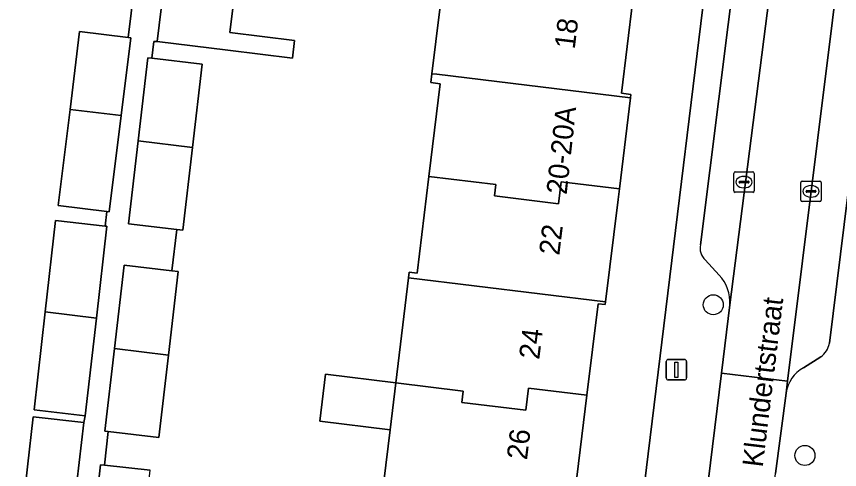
# Model space of a CAD drawing. Extents: x 158086 to 159499, y 382904 to 383981.
# Drawn here: x 158344.7 to 158384.88, y 383326.87 to 383349.01 of the extents above; entities that cross this region are included whole.
import ezdxf

# ---------------------------------------------------------------- set-up
doc = ezdxf.new("R2010")
doc.units = 0
for name, color, linetype in [('IMGEO_Boom', 7, 'Continuous'), ('IMGEO_Erf', 7, 'Continuous'), ('IMGEO_Kolk', 7, 'Continuous'), ('IMGEO_Lichtmast', 7, 'Continuous'), ('IMGEO_Openbare_ruimte_label', 7, 'Continuous'), ('IMGEO_Pand', 7, 'Continuous'), ('IMGEO_Pand_nummerreeks', 7, 'Continuous'), ('IMGEO_Parkeervlak_open', 7, 'Continuous'), ('IMGEO_Rijbaan_lokaal_open', 7, 'Continuous'), ('IMGEO_Voetpad_open', 7, 'Continuous')]:
    doc.layers.add(name, color=color, linetype=linetype)

msp = doc.modelspace()

# ---------------------------------------------------------------- linework, layer by layer
at = {"layer": 'IMGEO_Boom'}
for centre in [(158378.718, 383334.925), (158383.192, 383327.563)]:
    msp.add_circle(centre, 0.489, dxfattribs=at)
at = {"layer": 'IMGEO_Erf'}
for points in [[(158372.004, 383300.076), (158372.131, 383300.302), (158372.214, 383300.488), (158382.481, 383384.48)], [(158344.968, 383324.558), (158345.521, 383329.455), (158347.981, 383329.177), (158348.059, 383329.504), (158345.56, 383329.786), (158346.101, 383334.581), (158346.605, 383339.044), (158349.021, 383338.77), (158349.109, 383339.486), (158346.735, 383339.779), (158347.313, 383344.47), (158347.783, 383348.278), (158350.159, 383347.985), (158351.584, 383359.622)], [(158355.604, 383352.176), (158355.12, 383348.229), (158358.275, 383347.841), (158358.169, 383346.977), (158355.014, 383347.365), (158351.565, 383347.788), (158351.407, 383347.795), (158351.307, 383346.968), (158353.76, 383346.682), (158353.286, 383342.604), (158352.817, 383338.573), (158352.523, 383338.607), (158352.288, 383336.582), (158352.599, 383336.546), (158352.124, 383332.463), (158351.655, 383328.437), (158349.18, 383328.725), (158348.99, 383327.085), (158351.219, 383326.837)], [(158362.63, 383326.297), (158362.938, 383328.821), (158359.514, 383329.239), (158359.794, 383331.526), (158363.217, 383331.108), (158363.845, 383336.246), (158363.877, 383336.512), (158364.255, 383336.466), (158364.833, 383341.194), (158365.386, 383345.724), (158364.927, 383345.78), (158364.98, 383346.211), (158365.56, 383350.961)], [(158374.79, 383349.834), (158374.231, 383345.256), (158374.699, 383345.198), (158374.678, 383345.028), (158374.137, 383340.589), (158374.073, 383340.065), (158373.463, 383335.071), (158373.446, 383334.93), (158373.095, 383334.973), (158372.548, 383330.5), (158371.897, 383325.165), (158371.349, 383320.691), (158370.657, 383315.009), (158370.053, 383310.063), (158370.445, 383310.015), (158370.417, 383309.788), (158369.87, 383305.302), (158369.205, 383299.858)]]:
    msp.add_lwpolyline(points, dxfattribs=at)
at = {"layer": 'IMGEO_Kolk'}
for p, q in [((158379.719, 383340.492), (158379.719, 383341.344)), ((158379.794, 383341.418), (158380.646, 383341.418)), ((158380.72, 383341.344), (158380.72, 383340.492)), ((158379.978, 383340.912), (158379.978, 383340.924)), ((158380.416, 383340.875), (158380.018, 383340.875)), ((158380.021, 383340.961), (158380.419, 383340.961)), ((158380.207, 383341.198), (158380.232, 383341.198)), ((158380.462, 383340.924), (158380.462, 383340.912)), ((158382.988, 383340.039), (158382.988, 383340.891)), ((158383.063, 383340.965), (158383.915, 383340.965)), ((158383.989, 383340.891), (158383.989, 383340.039)), ((158380.646, 383340.418), (158379.794, 383340.418)), ((158380.23, 383340.638), (158380.205, 383340.638)), ((158383.247, 383340.459), (158383.247, 383340.471)), ((158383.685, 383340.422), (158383.287, 383340.422)), ((158383.29, 383340.508), (158383.688, 383340.508)), ((158383.476, 383340.745), (158383.501, 383340.745)), ((158383.731, 383340.471), (158383.731, 383340.459)), ((158383.499, 383340.185), (158383.474, 383340.185)), ((158383.915, 383339.965), (158383.063, 383339.965))]:
    msp.add_line(p, q, dxfattribs=at)
for points in [[(158379.719, 383340.492), (158379.719, 383341.344)], [(158379.794, 383341.418), (158380.646, 383341.418)], [(158380.72, 383341.344), (158380.72, 383340.492)], [(158382.988, 383340.039), (158382.988, 383340.891)], [(158383.063, 383340.965), (158383.915, 383340.965)], [(158383.989, 383340.891), (158383.989, 383340.039)], [(158380.646, 383340.418), (158379.794, 383340.418)], [(158383.915, 383339.965), (158383.063, 383339.965)]]:
    msp.add_lwpolyline(points, dxfattribs=at)
for centre, radius, start, end in [((158379.796, 383341.342), 0.0765, 91.552, 178.448), ((158379.796, 383341.342), 0.0765, 91.552, 178.448), ((158380.644, 383341.342), 0.0765, 1.552, 88.448), ((158380.644, 383341.342), 0.0765, 1.552, 88.448), ((158380.018, 383340.921), 0.0403, 85.8775, 175.7526), ((158380.015, 383340.911), 0.0366, 178.938, 274.7102), ((158380.419, 383340.918), 0.043, 264.8664, 352.4533), ((158380.423, 383340.923), 0.0386, 1.7309, 96.639), ((158383.065, 383340.889), 0.0765, 91.552, 178.448), ((158383.065, 383340.889), 0.0765, 91.552, 178.448), ((158383.913, 383340.889), 0.0765, 1.552, 88.448), ((158383.913, 383340.889), 0.0765, 1.552, 88.448), ((158379.796, 383340.494), 0.0765, 181.552, 268.448), ((158379.796, 383340.494), 0.0765, 181.552, 268.448), ((158380.644, 383340.494), 0.0765, 271.552, 358.448), ((158380.644, 383340.494), 0.0765, 271.552, 358.448), ((158383.287, 383340.468), 0.0403, 85.8775, 175.7526), ((158383.284, 383340.458), 0.0366, 178.938, 274.7102), ((158383.688, 383340.465), 0.043, 264.8664, 352.4533), ((158383.692, 383340.47), 0.0386, 1.7309, 96.639), ((158383.065, 383340.041), 0.0765, 181.552, 268.448), ((158383.065, 383340.041), 0.0765, 181.552, 268.448), ((158383.913, 383340.041), 0.0765, 271.552, 358.448), ((158383.913, 383340.041), 0.0765, 271.552, 358.448)]:
    msp.add_arc(centre, radius, start, end, dxfattribs=at)
for centre, major_axis, ratio, start_param, end_param in [((158380.206, 383340.918), (-0.387, 0.002), 0.722429, 4.712389, 7.853982), ((158380.231, 383340.918), (-0.39, 0.002), 0.717154, 1.570796, 4.712389), ((158383.475, 383340.465), (-0.387, 0.002), 0.722429, 4.712389, 7.853982), ((158383.5, 383340.465), (-0.39, 0.002), 0.717154, 1.570796, 4.712389)]:
    msp.add_ellipse(centre, major_axis=major_axis, ratio=ratio, start_param=start_param, end_param=end_param, dxfattribs=at)
at = {"layer": 'IMGEO_Lichtmast'}
for p, q in [((158376.423, 383331.352), (158376.423, 383332.152)), ((158376.423, 383332.152), (158376.423, 383331.352)), ((158376.523, 383332.252), (158377.313, 383332.252)), ((158377.313, 383332.252), (158376.523, 383332.252)), ((158377.413, 383332.152), (158377.413, 383331.352)), ((158377.413, 383331.352), (158377.413, 383332.152)), ((158377.313, 383331.252), (158376.523, 383331.252)), ((158376.523, 383331.252), (158377.313, 383331.252))]:
    msp.add_line(p, q, dxfattribs=at)
msp.add_lwpolyline([(158376.843, 383332.127), (158376.993, 383332.127), (158376.993, 383331.377), (158376.843, 383331.377), (158376.843, 383332.127)], dxfattribs=at)
for centre, start, end in [((158376.523, 383332.152), 90, 180), ((158376.523, 383332.152), 90, 180), ((158377.313, 383332.152), 0, 90), ((158377.313, 383332.152), 360, 90), ((158376.523, 383331.352), 180, 270), ((158376.523, 383331.352), 180, 270), ((158377.313, 383331.352), 270, 0), ((158377.313, 383331.352), 270, 0)]:
    msp.add_arc(centre, 0.1, start, end, dxfattribs=at)
at = {"layer": 'IMGEO_Pand'}
for points in [[(158355.604, 383352.176), (158352.155, 383352.599), (158351.565, 383347.788), (158355.014, 383347.365), (158358.169, 383346.977), (158358.275, 383347.841), (158355.12, 383348.229)], [(158374.79, 383349.834), (158374.854, 383350.358), (158372.004, 383350.706), (158371.873, 383349.63), (158368.753, 383350.011), (158368.82, 383350.563), (158365.56, 383350.961), (158364.98, 383346.211), (158365.218, 383346.184), (158374.678, 383345.028), (158374.699, 383345.198), (158374.231, 383345.256)], [(158350.159, 383347.985), (158347.783, 383348.278), (158347.313, 383344.47), (158349.811, 383344.178), (158350.278, 383347.97)], [(158353.76, 383346.682), (158351.307, 383346.968), (158351.118, 383346.99), (158350.646, 383342.927), (158353.286, 383342.604)], [(158374.678, 383345.028), (158365.218, 383346.184), (158364.98, 383346.211), (158364.927, 383345.78), (158365.386, 383345.724), (158364.833, 383341.194), (158368.103, 383340.794), (158368.036, 383340.242), (158371.156, 383339.861), (158371.287, 383340.937), (158374.137, 383340.589)], [(158349.811, 383344.178), (158347.313, 383344.47), (158346.735, 383339.779), (158349.109, 383339.486), (158349.23, 383339.471)], [(158353.286, 383342.604), (158350.646, 383342.927), (158350.175, 383338.88), (158352.523, 383338.607), (158352.817, 383338.573)], [(158374.073, 383340.065), (158374.137, 383340.589), (158371.287, 383340.937), (158371.156, 383339.861), (158368.036, 383340.242), (158368.103, 383340.794), (158364.833, 383341.194), (158364.255, 383336.466), (158363.877, 383336.512), (158363.845, 383336.246), (158373.463, 383335.071)], [(158349.104, 383338.761), (158349.021, 383338.77), (158346.605, 383339.044), (158346.101, 383334.581), (158348.598, 383334.277)], [(158352.599, 383336.546), (158352.288, 383336.582), (158349.957, 383336.854), (158349.484, 383332.786), (158352.124, 383332.463)], [(158372.548, 383330.5), (158373.095, 383334.973), (158373.446, 383334.93), (158373.463, 383335.071), (158363.845, 383336.246), (158363.217, 383331.108), (158366.515, 383330.705), (158366.448, 383330.153), (158369.568, 383329.772), (158369.699, 383330.848)], [(158348.598, 383334.277), (158346.101, 383334.581), (158345.56, 383329.786), (158348.059, 383329.504)], [(158352.124, 383332.463), (158349.484, 383332.786), (158349.014, 383328.744), (158349.18, 383328.725), (158351.655, 383328.437)], [(158363.217, 383331.108), (158359.794, 383331.526), (158359.514, 383329.239), (158362.938, 383328.821)], [(158372.548, 383330.5), (158369.699, 383330.848), (158369.568, 383329.772), (158366.448, 383330.153), (158366.515, 383330.705), (158363.217, 383331.108), (158362.938, 383328.821), (158362.63, 383326.297), (158371.897, 383325.165)], [(158347.981, 383329.177), (158345.521, 383329.455), (158344.968, 383324.558), (158347.41, 383324.281)], [(158351.219, 383326.837), (158348.99, 383327.085), (158348.797, 383327.106), (158348.338, 383322.971), (158350.756, 383322.675)]]:
    msp.add_lwpolyline(points, close=True, dxfattribs=at)
at = {"layer": 'IMGEO_Parkeervlak_open'}
for points in [[(158379.524, 383334.921), (158386.755, 383391.434)], [(158389.661, 383390.001), (158382.338, 383331.19), (158382.276, 383330.609)], [(158384.485, 383388.837), (158384.428, 383388.384), (158383.916, 383384.305), (158378.092, 383337.858)], [(158384.385, 383333.041), (158391.064, 383387.083)], [(158378.321, 383337.117), (158379.006, 383336.374)], [(158383.125, 383331.845), (158383.966, 383332.389)]]:
    msp.add_lwpolyline(points, dxfattribs=at)
for centre, radius, start, end in [((158378.861, 383337.69), 0.787, 167.6561, 226.6905), ((158377.616, 383335.06), 1.913, 355.8382, 43.4045), ((158383.411, 383333.206), 0.988, 304.1741, 350.3732), ((158383.875, 383330.42), 1.611, 117.7716, 173.2586)]:
    msp.add_arc(centre, radius, start, end, dxfattribs=at)
at = {"layer": 'IMGEO_Rijbaan_lokaal_open'}
msp.add_lwpolyline([(158387.668, 383393.247), (158386.755, 383391.434), (158379.524, 383334.921), (158379.115, 383331.575), (158382.338, 383331.19), (158389.661, 383390.001)], dxfattribs=at)
msp.add_lwpolyline([(158381.673, 383325.946), (158381.76, 383326.683), (158382.276, 383330.609), (158382.338, 383331.19), (158379.115, 383331.575), (158378.472, 383326.277)], close=True, dxfattribs=at)
at = {"layer": 'IMGEO_Voetpad_open'}
for points in [[(158378.092, 383337.858), (158383.916, 383384.305), (158384.428, 383388.384), (158383.052, 383388.57), (158382.756, 383386.327), (158382.481, 383384.48), (158372.214, 383300.488), (158371.966, 383298.459), (158371.444, 383294.256), (158370.391, 383285.587), (158369.28, 383276.64), (158368.763, 383272.542), (158371.91, 383272.225), (158371.99, 383272.904), (158371.783, 383272.927)], [(158391.064, 383387.083), (158384.385, 383333.041)], [(158351.584, 383359.622), (158350.159, 383347.985), (158350.278, 383347.97), (158349.811, 383344.178), (158349.23, 383339.471), (158349.109, 383339.486), (158349.021, 383338.77), (158349.104, 383338.761), (158348.598, 383334.277), (158348.059, 383329.504), (158347.981, 383329.177), (158347.41, 383324.281), (158347.053, 383320.97), (158346.805, 383320.998), (158346.501, 383318.548), (158346.479, 383318.321), (158346.712, 383318.293), (158346.247, 383314.468), (158346.099, 383314.486), (158346.06, 383314.095), (158345.586, 383309.316), (158345.62, 383309.312), (158345.116, 383304.567), (158344.698, 383300.341)], [(158348.338, 383322.971), (158348.797, 383327.106), (158348.99, 383327.085), (158349.18, 383328.725), (158349.014, 383328.744), (158349.484, 383332.786), (158349.957, 383336.854), (158352.288, 383336.582), (158352.523, 383338.607), (158350.175, 383338.88), (158350.646, 383342.927), (158351.118, 383346.99), (158351.307, 383346.968), (158351.407, 383347.795), (158351.565, 383347.788), (158352.155, 383352.599)], [(158379.006, 383336.374), (158378.321, 383337.117)], [(158377.956, 383322.167), (158377.971, 383322.306), (158378.472, 383326.277), (158379.115, 383331.575), (158379.524, 383334.921)], [(158383.966, 383332.389), (158383.125, 383331.845)], [(158382.276, 383330.609), (158381.76, 383326.683)]]:
    msp.add_lwpolyline(points, dxfattribs=at)
for centre, radius, start, end in [((158378.861, 383337.69), 0.787, 167.6561, 226.6905), ((158377.616, 383335.06), 1.913, 355.8382, 43.4045), ((158383.411, 383333.206), 0.988, 304.1741, 350.3732), ((158383.875, 383330.42), 1.611, 117.7716, 173.2586)]:
    msp.add_arc(centre, radius, start, end, dxfattribs=at)

# ---------------------------------------------------------------- texts
at = {"layer": 'IMGEO_Openbare_ruimte_label'}
msp.add_text('Klundertstraat', height=1, rotation=83.0526, dxfattribs=at).set_placement((158381.128, 383326.956))
at = {"layer": 'IMGEO_Pand_nummerreeks'}
for s, rotation, p in [('18', 83.0502, (158371.951, 383347.385)), ('20-20A', 83.7779, (158371.558, 383340.283)), ('22', 83.0445, (158371.198, 383337.311)), ('24', 83.028, (158370.22, 383332.222)), ('26', 83.0445, (158369.621, 383327.317))]:
    msp.add_text(s, height=1, rotation=rotation, dxfattribs=at).set_placement(p)

doc.saveas('drawing.dxf')
